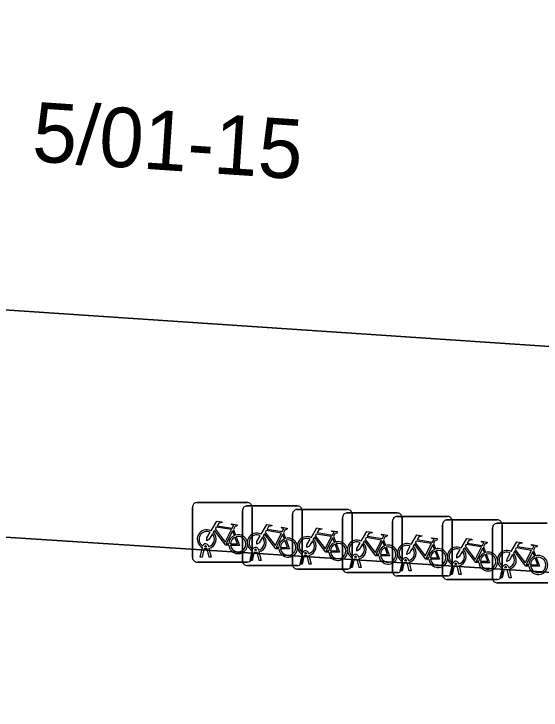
# Model space of a CAD drawing. Extents: x 161848 to 162726, y 385382 to 386521.
# Drawn here: x 162069.84 to 162078.69, y 385624.8 to 385636.48 of the extents above; entities that cross this region are included whole.
import ezdxf

# ---------------------------------------------------------------- set-up
doc = ezdxf.new("R2010")
doc.units = 0
for name, color, linetype in [('IMGEO_Fietsenrek', 7, 'Continuous'), ('IMGEO_Pand', 7, 'Continuous'), ('IMGEO_Pand_nummerreeks', 7, 'Continuous'), ('IMGEO_Rijbaan_lokaal_open', 7, 'Continuous'), ('IMGEO_Voetpad_open', 7, 'Continuous')]:
    doc.layers.add(name, color=color, linetype=linetype)

msp = doc.modelspace()

# ---------------------------------------------------------------- linework, layer by layer
at = {"layer": 'IMGEO_Fietsenrek'}
for p, q in [((162072.91, 385628.28), (162073.751, 385628.28)), ((162073.751, 385628.28), (162072.91, 385628.28)), ((162072.835, 385627.355), (162072.835, 385628.196)), ((162072.835, 385628.196), (162072.835, 385627.355)), ((162073.674, 385627.297), (162073.674, 385628.138)), ((162073.674, 385628.138), (162073.674, 385627.297)), ((162073.749, 385628.222), (162074.59, 385628.222)), ((162074.59, 385628.222), (162073.749, 385628.222)), ((162073.835, 385628.205), (162073.835, 385627.364)), ((162073.835, 385627.364), (162073.835, 385628.205)), ((162074.589, 385628.164), (162075.43, 385628.164)), ((162075.43, 385628.164), (162074.589, 385628.164)), ((162074.674, 385628.147), (162074.674, 385627.306)), ((162074.674, 385627.306), (162074.674, 385628.147)), ((162074.514, 385627.239), (162074.514, 385628.08)), ((162074.514, 385628.08), (162074.514, 385627.239)), ((162075.353, 385627.18), (162075.353, 385628.021)), ((162075.353, 385628.021), (162075.353, 385627.18)), ((162075.428, 385628.105), (162076.269, 385628.105)), ((162076.269, 385628.105), (162075.428, 385628.105)), ((162075.514, 385628.089), (162075.514, 385627.248)), ((162075.514, 385627.248), (162075.514, 385628.089)), ((162076.268, 385628.047), (162077.109, 385628.047)), ((162077.109, 385628.047), (162076.268, 385628.047)), ((162076.353, 385628.03), (162076.353, 385627.189)), ((162076.353, 385627.189), (162076.353, 385628.03)), ((162076.193, 385627.122), (162076.193, 385627.963)), ((162076.193, 385627.963), (162076.193, 385627.122)), ((162077.032, 385627.064), (162077.032, 385627.905)), ((162077.032, 385627.905), (162077.032, 385627.064)), ((162077.107, 385627.989), (162077.948, 385627.989)), ((162077.948, 385627.989), (162077.107, 385627.989)), ((162077.193, 385627.972), (162077.193, 385627.131)), ((162077.193, 385627.131), (162077.193, 385627.972)), ((162077.947, 385627.931), (162078.788, 385627.931)), ((162078.788, 385627.931), (162077.947, 385627.931)), ((162078.032, 385627.914), (162078.032, 385627.073)), ((162078.032, 385627.073), (162078.032, 385627.914)), ((162073.522, 385627.829), (162073.558, 385627.734)), ((162074.361, 385627.771), (162074.397, 385627.676)), ((162077.872, 385627.006), (162077.872, 385627.847)), ((162077.872, 385627.847), (162077.872, 385627.006)), ((162075.201, 385627.713), (162075.237, 385627.618)), ((162076.04, 385627.654), (162076.076, 385627.559)), ((162072.962, 385627.364), (162073.001, 385627.524)), ((162073.073, 385627.536), (162073.072, 385627.54)), ((162073.104, 385627.547), (162073.105, 385627.54)), ((162076.88, 385627.596), (162076.916, 385627.501)), ((162077.719, 385627.538), (162077.755, 385627.443)), ((162073.031, 385627.512), (162072.996, 385627.364)), ((162073.114, 385627.364), (162073.08, 385627.506)), ((162073.112, 385627.51), (162073.147, 385627.364)), ((162073.801, 385627.306), (162073.84, 385627.466)), ((162073.87, 385627.454), (162073.835, 385627.306)), ((162073.912, 385627.478), (162073.911, 385627.482)), ((162073.953, 385627.306), (162073.919, 385627.448)), ((162073.943, 385627.489), (162073.944, 385627.482)), ((162073.951, 385627.452), (162073.986, 385627.306)), ((162074.641, 385627.248), (162074.68, 385627.408)), ((162074.752, 385627.42), (162074.751, 385627.424)), ((162074.783, 385627.431), (162074.784, 385627.424)), ((162078.559, 385627.48), (162078.595, 385627.385)), ((162072.996, 385627.364), (162072.962, 385627.364)), ((162073.147, 385627.364), (162073.114, 385627.364)), ((162073.835, 385627.306), (162073.801, 385627.306)), ((162073.986, 385627.306), (162073.953, 385627.306)), ((162074.71, 385627.396), (162074.675, 385627.248)), ((162074.793, 385627.248), (162074.759, 385627.39)), ((162074.791, 385627.394), (162074.826, 385627.248)), ((162075.48, 385627.189), (162075.519, 385627.349)), ((162075.549, 385627.337), (162075.514, 385627.189)), ((162075.591, 385627.361), (162075.59, 385627.365)), ((162075.632, 385627.189), (162075.598, 385627.331)), ((162075.622, 385627.372), (162075.623, 385627.365)), ((162075.63, 385627.335), (162075.665, 385627.189)), ((162076.32, 385627.131), (162076.359, 385627.291)), ((162076.431, 385627.303), (162076.43, 385627.307)), ((162076.462, 385627.314), (162076.463, 385627.307)), ((162073.76, 385627.28), (162072.919, 385627.28)), ((162072.919, 385627.28), (162073.76, 385627.28)), ((162074.599, 385627.222), (162073.758, 385627.222)), ((162073.758, 385627.222), (162074.599, 385627.222)), ((162074.675, 385627.248), (162074.641, 385627.248)), ((162074.826, 385627.248), (162074.793, 385627.248)), ((162075.514, 385627.189), (162075.48, 385627.189)), ((162075.665, 385627.189), (162075.632, 385627.189)), ((162076.389, 385627.279), (162076.354, 385627.131)), ((162076.472, 385627.131), (162076.438, 385627.273)), ((162076.47, 385627.277), (162076.505, 385627.131)), ((162077.159, 385627.073), (162077.198, 385627.233)), ((162077.228, 385627.221), (162077.193, 385627.073)), ((162077.27, 385627.245), (162077.269, 385627.249)), ((162077.311, 385627.073), (162077.277, 385627.215)), ((162077.301, 385627.256), (162077.302, 385627.249)), ((162077.309, 385627.219), (162077.344, 385627.073)), ((162077.999, 385627.015), (162078.038, 385627.175)), ((162078.11, 385627.187), (162078.109, 385627.191)), ((162078.141, 385627.198), (162078.142, 385627.191)), ((162075.439, 385627.164), (162074.598, 385627.164)), ((162074.598, 385627.164), (162075.439, 385627.164)), ((162076.278, 385627.105), (162075.437, 385627.105)), ((162075.437, 385627.105), (162076.278, 385627.105)), ((162076.354, 385627.131), (162076.32, 385627.131)), ((162076.505, 385627.131), (162076.472, 385627.131)), ((162077.193, 385627.073), (162077.159, 385627.073)), ((162077.344, 385627.073), (162077.311, 385627.073)), ((162078.068, 385627.163), (162078.033, 385627.015)), ((162078.151, 385627.015), (162078.117, 385627.157)), ((162078.149, 385627.161), (162078.184, 385627.015)), ((162077.118, 385627.047), (162076.277, 385627.047)), ((162076.277, 385627.047), (162077.118, 385627.047)), ((162077.957, 385626.989), (162077.116, 385626.989)), ((162077.116, 385626.989), (162077.957, 385626.989)), ((162078.033, 385627.015), (162077.999, 385627.015)), ((162078.184, 385627.015), (162078.151, 385627.015)), ((162078.797, 385626.931), (162077.956, 385626.931)), ((162077.956, 385626.931), (162078.797, 385626.931))]:
    msp.add_line(p, q, dxfattribs=at)
for points in [[(162073.148, 385627.806), (162073.243, 385627.97), (162073.329, 385627.956), (162073.331, 385627.947), (162073.275, 385627.936), (162073.248, 385627.891), (162073.504, 385627.85)], [(162073.504, 385627.85), (162073.529, 385627.899), (162073.523, 385627.903), (162073.5, 385627.907), (162073.488, 385627.914), (162073.487, 385627.917), (162073.489, 385627.922), (162073.584, 385627.907), (162073.586, 385627.897), (162073.576, 385627.884), (162073.564, 385627.878), (162073.55, 385627.884), (162073.522, 385627.829)], [(162073.987, 385627.748), (162074.082, 385627.912), (162074.168, 385627.898), (162074.17, 385627.889), (162074.114, 385627.878), (162074.087, 385627.833), (162074.343, 385627.792)], [(162073.169, 385627.754), (162073.117, 385627.664), (162073.077, 385627.639), (162073.078, 385627.686), (162073.133, 385627.78)], [(162073.444, 385627.562), (162073.394, 385627.562), (162073.203, 385627.813), (162073.184, 385627.781)], [(162073.491, 385627.825), (162073.234, 385627.866), (162073.217, 385627.837), (162073.384, 385627.617), (162073.491, 385627.825)], [(162073.539, 385627.727), (162073.509, 385627.804), (162073.4, 385627.586), (162073.443, 385627.586)], [(162074.33, 385627.767), (162074.073, 385627.808), (162074.056, 385627.779), (162074.223, 385627.559), (162074.33, 385627.767)], [(162074.343, 385627.792), (162074.368, 385627.841), (162074.362, 385627.845), (162074.339, 385627.849), (162074.327, 385627.856), (162074.326, 385627.859), (162074.328, 385627.864), (162074.423, 385627.849), (162074.425, 385627.839), (162074.415, 385627.826), (162074.403, 385627.82), (162074.389, 385627.826), (162074.361, 385627.771)], [(162074.827, 385627.69), (162074.922, 385627.854), (162075.008, 385627.84), (162075.01, 385627.831), (162074.954, 385627.82), (162074.927, 385627.775), (162075.183, 385627.734)], [(162075.183, 385627.734), (162075.208, 385627.783), (162075.202, 385627.787), (162075.179, 385627.791), (162075.167, 385627.798), (162075.166, 385627.801), (162075.168, 385627.806), (162075.263, 385627.791), (162075.265, 385627.781), (162075.255, 385627.768), (162075.243, 385627.762), (162075.229, 385627.768), (162075.201, 385627.713)], [(162075.666, 385627.631), (162075.761, 385627.795), (162075.847, 385627.781), (162075.849, 385627.772), (162075.793, 385627.761), (162075.766, 385627.716), (162076.022, 385627.675)], [(162073.473, 385627.586), (162073.593, 385627.585), (162073.549, 385627.699)], [(162073.569, 385627.706), (162073.624, 385627.561), (162073.474, 385627.561)], [(162074.008, 385627.696), (162073.956, 385627.606), (162073.916, 385627.581), (162073.917, 385627.628), (162073.972, 385627.722)], [(162074.283, 385627.504), (162074.233, 385627.504), (162074.042, 385627.755), (162074.023, 385627.723)], [(162074.378, 385627.669), (162074.348, 385627.746), (162074.239, 385627.528), (162074.282, 385627.528)], [(162074.312, 385627.528), (162074.432, 385627.527), (162074.388, 385627.641)], [(162074.408, 385627.648), (162074.463, 385627.503), (162074.313, 385627.503)], [(162074.848, 385627.638), (162074.796, 385627.548), (162074.756, 385627.523), (162074.757, 385627.57), (162074.812, 385627.664)], [(162075.123, 385627.446), (162075.073, 385627.446), (162074.882, 385627.697), (162074.863, 385627.665)], [(162075.17, 385627.709), (162074.913, 385627.75), (162074.896, 385627.721), (162075.063, 385627.501), (162075.17, 385627.709)], [(162075.218, 385627.611), (162075.188, 385627.688), (162075.079, 385627.47), (162075.122, 385627.47)], [(162076.009, 385627.65), (162075.752, 385627.691), (162075.735, 385627.662), (162075.902, 385627.442), (162076.009, 385627.65)], [(162076.022, 385627.675), (162076.047, 385627.724), (162076.041, 385627.728), (162076.018, 385627.732), (162076.006, 385627.739), (162076.005, 385627.742), (162076.007, 385627.747), (162076.102, 385627.732), (162076.104, 385627.722), (162076.094, 385627.709), (162076.082, 385627.703), (162076.068, 385627.709), (162076.04, 385627.654)], [(162076.506, 385627.573), (162076.601, 385627.737), (162076.687, 385627.723), (162076.689, 385627.714), (162076.633, 385627.703), (162076.606, 385627.658), (162076.862, 385627.617)], [(162076.862, 385627.617), (162076.887, 385627.666), (162076.881, 385627.67), (162076.858, 385627.674), (162076.846, 385627.681), (162076.845, 385627.684), (162076.847, 385627.689), (162076.942, 385627.674), (162076.944, 385627.664), (162076.934, 385627.651), (162076.922, 385627.645), (162076.908, 385627.651), (162076.88, 385627.596)], [(162077.345, 385627.515), (162077.44, 385627.679), (162077.526, 385627.665), (162077.528, 385627.656), (162077.472, 385627.645), (162077.445, 385627.6), (162077.701, 385627.559)], [(162075.152, 385627.47), (162075.272, 385627.469), (162075.228, 385627.583)], [(162075.248, 385627.59), (162075.303, 385627.445), (162075.153, 385627.445)], [(162075.687, 385627.579), (162075.635, 385627.489), (162075.595, 385627.464), (162075.596, 385627.511), (162075.651, 385627.605)], [(162075.962, 385627.387), (162075.912, 385627.387), (162075.721, 385627.638), (162075.702, 385627.606)], [(162076.057, 385627.552), (162076.027, 385627.629), (162075.918, 385627.411), (162075.961, 385627.411)], [(162075.991, 385627.411), (162076.111, 385627.41), (162076.067, 385627.524)], [(162076.087, 385627.531), (162076.142, 385627.386), (162075.992, 385627.386)], [(162076.527, 385627.521), (162076.475, 385627.431), (162076.435, 385627.406), (162076.436, 385627.453), (162076.491, 385627.547)], [(162076.802, 385627.329), (162076.752, 385627.329), (162076.561, 385627.58), (162076.542, 385627.548)], [(162076.849, 385627.592), (162076.592, 385627.633), (162076.575, 385627.604), (162076.742, 385627.384), (162076.849, 385627.592)], [(162076.897, 385627.494), (162076.867, 385627.571), (162076.758, 385627.353), (162076.801, 385627.353)], [(162077.641, 385627.271), (162077.591, 385627.271), (162077.4, 385627.522), (162077.381, 385627.49)], [(162077.688, 385627.534), (162077.431, 385627.575), (162077.414, 385627.546), (162077.581, 385627.326), (162077.688, 385627.534)], [(162077.701, 385627.559), (162077.726, 385627.608), (162077.72, 385627.612), (162077.697, 385627.616), (162077.685, 385627.623), (162077.684, 385627.626), (162077.686, 385627.631), (162077.781, 385627.616), (162077.783, 385627.606), (162077.773, 385627.593), (162077.761, 385627.587), (162077.747, 385627.593), (162077.719, 385627.538)], [(162078.185, 385627.457), (162078.28, 385627.621), (162078.366, 385627.607), (162078.368, 385627.598), (162078.312, 385627.587), (162078.285, 385627.542), (162078.541, 385627.501)], [(162078.541, 385627.501), (162078.566, 385627.55), (162078.56, 385627.554), (162078.537, 385627.558), (162078.525, 385627.565), (162078.524, 385627.568), (162078.526, 385627.573), (162078.621, 385627.558), (162078.623, 385627.548), (162078.613, 385627.535), (162078.601, 385627.529), (162078.587, 385627.535), (162078.559, 385627.48)], [(162076.831, 385627.353), (162076.951, 385627.352), (162076.907, 385627.466)], [(162076.927, 385627.473), (162076.982, 385627.328), (162076.832, 385627.328)], [(162077.366, 385627.463), (162077.314, 385627.373), (162077.274, 385627.348), (162077.275, 385627.395), (162077.33, 385627.489)], [(162077.736, 385627.436), (162077.706, 385627.513), (162077.597, 385627.295), (162077.64, 385627.295)], [(162077.67, 385627.295), (162077.79, 385627.294), (162077.746, 385627.408)], [(162077.766, 385627.415), (162077.821, 385627.27), (162077.671, 385627.27)], [(162078.206, 385627.405), (162078.154, 385627.315), (162078.114, 385627.29), (162078.115, 385627.337), (162078.17, 385627.431)], [(162078.481, 385627.213), (162078.431, 385627.213), (162078.24, 385627.464), (162078.221, 385627.432)], [(162078.528, 385627.476), (162078.271, 385627.517), (162078.254, 385627.488), (162078.421, 385627.268), (162078.528, 385627.476)], [(162078.576, 385627.378), (162078.546, 385627.455), (162078.437, 385627.237), (162078.48, 385627.237)], [(162078.51, 385627.237), (162078.63, 385627.236), (162078.586, 385627.35)], [(162078.606, 385627.357), (162078.661, 385627.212), (162078.511, 385627.212)]]:
    msp.add_lwpolyline(points, dxfattribs=at)
for centre, radius, start, end in [((162072.913, 385628.202), 0.0779, 92.4484, 184.2845), ((162072.913, 385628.202), 0.0779, 92.4484, 184.2845), ((162073.757, 385628.202), 0.0779, 2.4484, 94.2845), ((162073.757, 385628.202), 0.0779, 2.4484, 94.2845), ((162073.752, 385628.144), 0.0779, 92.4484, 184.2845), ((162073.752, 385628.144), 0.0779, 92.4484, 184.2845), ((162074.592, 385628.086), 0.0779, 92.4484, 184.2845), ((162074.592, 385628.086), 0.0779, 92.4484, 184.2845), ((162074.596, 385628.144), 0.0779, 2.4484, 94.2845), ((162074.596, 385628.144), 0.0779, 2.4484, 94.2845), ((162075.436, 385628.086), 0.0779, 2.4484, 94.2845), ((162075.436, 385628.086), 0.0779, 2.4484, 94.2845), ((162075.431, 385628.027), 0.0779, 92.4484, 184.2845), ((162075.431, 385628.027), 0.0779, 92.4484, 184.2845), ((162076.271, 385627.969), 0.0779, 92.4484, 184.2845), ((162076.271, 385627.969), 0.0779, 92.4484, 184.2845), ((162076.275, 385628.027), 0.0779, 2.4484, 94.2845), ((162076.275, 385628.027), 0.0779, 2.4484, 94.2845), ((162077.115, 385627.969), 0.0779, 2.4484, 94.2845), ((162077.115, 385627.969), 0.0779, 2.4484, 94.2845), ((162077.11, 385627.911), 0.0779, 92.4484, 184.2845), ((162077.11, 385627.911), 0.0779, 92.4484, 184.2845), ((162077.95, 385627.853), 0.0779, 92.4484, 184.2845), ((162077.95, 385627.853), 0.0779, 92.4484, 184.2845), ((162077.954, 385627.911), 0.0779, 2.4484, 94.2845), ((162077.954, 385627.911), 0.0779, 2.4484, 94.2845), ((162073.075, 385627.665), 0.159, 62.6766, 242.1369), ((162073.075, 385627.665), 0.129, 63.3192, 238.903), ((162073.075, 385627.665), 0.159, 283.5766, 46.6042), ((162073.914, 385627.607), 0.159, 62.6766, 242.1369), ((162073.075, 385627.665), 0.129, 283.6043, 43.4302), ((162073.602, 385627.581), 0.159, 113.3408, 178.3217), ((162073.602, 385627.581), 0.159, 187.0065, 105.7708), ((162073.602, 385627.581), 0.129, 113.923, 177.9556), ((162073.602, 385627.581), 0.129, 188.6715, 104.5883), ((162073.914, 385627.607), 0.129, 63.3192, 238.903), ((162073.914, 385627.607), 0.129, 283.6043, 43.4302), ((162073.914, 385627.607), 0.159, 283.5766, 46.6042), ((162074.441, 385627.523), 0.159, 113.3408, 178.3217), ((162074.441, 385627.523), 0.159, 187.0065, 105.7708), ((162074.441, 385627.523), 0.129, 113.923, 177.9556), ((162074.441, 385627.523), 0.129, 188.6715, 104.5883), ((162074.754, 385627.549), 0.159, 62.6766, 242.1369), ((162074.754, 385627.549), 0.129, 63.3192, 238.903), ((162074.754, 385627.549), 0.159, 283.5766, 46.6042), ((162075.593, 385627.49), 0.159, 62.6766, 242.1369), ((162073.055, 385627.536), 0.0499, 12.8025, 158.6934), ((162073.055, 385627.536), 0.0174, 12.8025, 163.4502), ((162073.075, 385627.665), 0.129, 253.415, 269.0204), ((162073.894, 385627.478), 0.0499, 12.8025, 158.6934), ((162074.754, 385627.549), 0.129, 283.6043, 43.4302), ((162075.281, 385627.465), 0.159, 113.3408, 178.3217), ((162075.281, 385627.465), 0.159, 187.0065, 105.7708), ((162075.281, 385627.465), 0.129, 113.923, 177.9556), ((162075.281, 385627.465), 0.129, 188.6715, 104.5883), ((162075.593, 385627.49), 0.129, 63.3192, 238.903), ((162075.593, 385627.49), 0.129, 283.6043, 43.4302), ((162075.593, 385627.49), 0.159, 283.5766, 46.6042), ((162076.12, 385627.406), 0.159, 113.3408, 178.3217), ((162076.12, 385627.406), 0.159, 187.0065, 105.7708), ((162076.12, 385627.406), 0.129, 113.923, 177.9556), ((162076.12, 385627.406), 0.129, 188.6715, 104.5883), ((162076.433, 385627.432), 0.159, 62.6766, 242.1369), ((162076.433, 385627.432), 0.129, 63.3192, 238.903), ((162076.433, 385627.432), 0.159, 283.5766, 46.6042), ((162077.272, 385627.374), 0.159, 62.6766, 242.1369), ((162073.075, 385627.665), 0.159, 253.9967, 271.7867), ((162073.914, 385627.607), 0.159, 253.9967, 271.7867), ((162073.894, 385627.478), 0.0174, 12.8025, 163.4502), ((162073.914, 385627.607), 0.129, 253.415, 269.0204), ((162074.734, 385627.42), 0.0499, 12.8025, 158.6934), ((162074.734, 385627.42), 0.0174, 12.8025, 163.4502), ((162074.754, 385627.549), 0.129, 253.415, 269.0204), ((162075.573, 385627.361), 0.0499, 12.8025, 158.6934), ((162076.433, 385627.432), 0.129, 283.6043, 43.4302), ((162076.96, 385627.348), 0.159, 113.3408, 178.3217), ((162076.96, 385627.348), 0.159, 187.0065, 105.7708), ((162076.96, 385627.348), 0.129, 113.923, 177.9556), ((162076.96, 385627.348), 0.129, 188.6715, 104.5883), ((162077.272, 385627.374), 0.129, 63.3192, 238.903), ((162077.272, 385627.374), 0.129, 283.6043, 43.4302), ((162077.272, 385627.374), 0.159, 283.5766, 46.6042), ((162077.799, 385627.29), 0.159, 113.3408, 178.3217), ((162077.799, 385627.29), 0.159, 187.0065, 105.7708), ((162077.799, 385627.29), 0.129, 113.923, 177.9556), ((162077.799, 385627.29), 0.129, 188.6715, 104.5883), ((162078.112, 385627.316), 0.159, 62.6766, 242.1369), ((162078.112, 385627.316), 0.129, 63.3192, 238.903), ((162078.112, 385627.316), 0.159, 283.5766, 46.6042), ((162072.913, 385627.358), 0.0779, 182.4484, 274.2845), ((162072.913, 385627.358), 0.0779, 182.4484, 274.2845), ((162073.752, 385627.3), 0.0779, 182.4484, 274.2845), ((162073.752, 385627.3), 0.0779, 182.4484, 274.2845), ((162073.757, 385627.358), 0.0779, 272.4484, 4.2845), ((162073.757, 385627.358), 0.0779, 272.4484, 4.2845), ((162074.596, 385627.3), 0.0779, 272.4484, 4.2845), ((162074.596, 385627.3), 0.0779, 272.4484, 4.2845), ((162074.754, 385627.549), 0.159, 253.9967, 271.7867), ((162075.593, 385627.49), 0.159, 253.9967, 271.7867), ((162075.573, 385627.361), 0.0174, 12.8025, 163.4502), ((162075.593, 385627.49), 0.129, 253.415, 269.0204), ((162076.413, 385627.303), 0.0499, 12.8025, 158.6934), ((162076.413, 385627.303), 0.0174, 12.8025, 163.4502), ((162076.433, 385627.432), 0.129, 253.415, 269.0204), ((162077.252, 385627.245), 0.0499, 12.8025, 158.6934), ((162078.112, 385627.316), 0.129, 283.6043, 43.4302), ((162078.639, 385627.232), 0.159, 113.3408, 178.3217), ((162078.639, 385627.232), 0.159, 187.0065, 105.7708), ((162078.639, 385627.232), 0.129, 113.923, 177.9556), ((162078.639, 385627.232), 0.129, 188.6715, 104.5883), ((162074.592, 385627.242), 0.0779, 182.4484, 274.2845), ((162074.592, 385627.242), 0.0779, 182.4484, 274.2845), ((162075.431, 385627.183), 0.0779, 182.4484, 274.2845), ((162075.431, 385627.183), 0.0779, 182.4484, 274.2845), ((162075.436, 385627.242), 0.0779, 272.4484, 4.2845), ((162075.436, 385627.242), 0.0779, 272.4484, 4.2845), ((162076.275, 385627.183), 0.0779, 272.4484, 4.2845), ((162076.275, 385627.183), 0.0779, 272.4484, 4.2845), ((162076.433, 385627.432), 0.159, 253.9967, 271.7867), ((162077.272, 385627.374), 0.159, 253.9967, 271.7867), ((162077.252, 385627.245), 0.0174, 12.8025, 163.4502), ((162077.272, 385627.374), 0.129, 253.415, 269.0204), ((162078.092, 385627.187), 0.0499, 12.8025, 158.6934), ((162078.092, 385627.187), 0.0174, 12.8025, 163.4502), ((162078.112, 385627.316), 0.129, 253.415, 269.0204), ((162076.271, 385627.125), 0.0779, 182.4484, 274.2845), ((162076.271, 385627.125), 0.0779, 182.4484, 274.2845), ((162077.11, 385627.067), 0.0779, 182.4484, 274.2845), ((162077.11, 385627.067), 0.0779, 182.4484, 274.2845), ((162077.115, 385627.125), 0.0779, 272.4484, 4.2845), ((162077.115, 385627.125), 0.0779, 272.4484, 4.2845), ((162077.954, 385627.067), 0.0779, 272.4484, 4.2845), ((162077.954, 385627.067), 0.0779, 272.4484, 4.2845), ((162078.112, 385627.316), 0.159, 253.9967, 271.7867), ((162077.95, 385627.009), 0.0779, 182.4484, 274.2845), ((162077.95, 385627.009), 0.0779, 182.4484, 274.2845)]:
    msp.add_arc(centre, radius, start, end, dxfattribs=at)
at = {"layer": 'IMGEO_Pand'}
msp.add_lwpolyline([(162110.547, 385653.275), (162111.889, 385672.456), (162110.912, 385672.522), (162058.2, 385676.103), (162034.17, 385677.885), (162032.303, 385678.023), (162032.106, 385678.037), (162032.089, 385677.79), (162029.285, 385635.956), (162044.659, 385634.952), (162044.546, 385633.206), (162101.964, 385629.344), (162102.206, 385629.327), (162102.206, 385629.243), (162108.833, 385628.78), (162109.714, 385640.396)], close=True, dxfattribs=at)
at = {"layer": 'IMGEO_Rijbaan_lokaal_open'}
msp.add_lwpolyline([(162101.971, 385625.611), (162028.926, 385630.337), (162028.532, 385624.17), (162034.529, 385623.787), (162032.666, 385595.254), (162038.406, 385594.88), (162040.269, 385623.421), (162050.597, 385622.756), (162048.733, 385594.205), (162054.943, 385593.8), (162056.808, 385622.355), (162067.144, 385621.687), (162065.28, 385593.125), (162071.227, 385592.737), (162073.093, 385621.302), (162083.384, 385620.637), (162081.518, 385592.065), (162087.578, 385591.669), (162089.444, 385620.246), (162096.199, 385619.809), (162101.588, 385619.691)], close=True, dxfattribs=at)
at = {"layer": 'IMGEO_Voetpad_open'}
msp.add_lwpolyline([(162044.546, 385633.206), (162044.659, 385634.952), (162029.285, 385635.956), (162028.926, 385630.337), (162101.971, 385625.611), (162102.206, 385629.243), (162102.206, 385629.327), (162101.964, 385629.344)], close=True, dxfattribs=at)

# ---------------------------------------------------------------- texts
at = {"layer": 'IMGEO_Pand_nummerreeks'}
msp.add_text('5/01-15', height=1, rotation=356.1497, dxfattribs=at).set_placement((162070.129, 385634.011))

doc.saveas('drawing.dxf')
